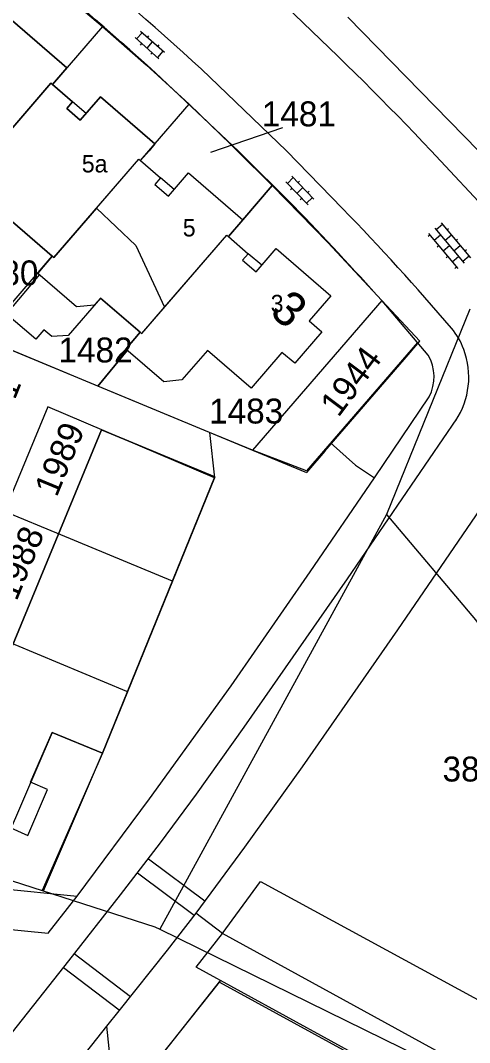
# Model space of a CAD drawing. Extents: x 148816 to 151297, y 399515 to 402500.
# Drawn here: x 150260.7 to 150293.1, y 400435.6 to 400509.4 of the extents above; entities that cross this region are included whole.
import ezdxf

# ---------------------------------------------------------------- set-up
doc = ezdxf.new("R2010")
doc.units = 0
for name, color, linetype in [('B01 Hoofdgebouw  [D] Norm', 7, 'Continuous'), ('B01 Hoofdgebouw  [T] Norm', 7, 'Continuous'), ('B01 hoofgebouw', 7, 'Continuous'), ('B07 Tussenmuur  [T] Norm', 7, 'Continuous'), ('G01 perceelsgrens', 7, 'Continuous'), ('S02 Open verharding  Norm', 7, 'Continuous'), ('T04 Haag heg  [D] Gem', 7, 'Continuous'), ('V00 Kant verharding algemeen  [T] Norm', 7, 'Continuous'), ('V00 Kant verharding algemeen secundair  [T] Gem', 7, 'Continuous'), ('Z01 perceelnummer', 7, 'Continuous'), ('Z02 huisnummer', 7, 'Continuous'), ('Z02 Huisnummer  [Tekst] Norm', 7, 'Continuous')]:
    doc.layers.add(name, color=color, linetype=linetype)

msp = doc.modelspace()

# ---------------------------------------------------------------- linework, layer by layer
at = {"layer": 'B01 Hoofdgebouw  [D] Norm'}
for p, q in [((150265.4, 400502.69), (150264.413, 400503.531)), ((150271.755, 400497.206), (150270.769, 400498.05)), ((150278.093, 400491.73), (150277.106, 400492.57))]:
    msp.add_line(p, q, dxfattribs=at)
at = {"layer": 'B01 Hoofdgebouw  [T] Norm'}
for p, q in [((150266.52, 400479.86), (150260.09, 400464.29)), ((150274.71, 400476.47), (150266.52, 400479.86)), ((150266.59, 400456.51), (150274.71, 400476.47)), ((150262.94, 400458.02), (150266.59, 400456.51))]:
    msp.add_line(p, q, dxfattribs=at)
for points in [[(150269.943, 400500), (150270.376, 400500.502), (150266.432, 400503.901), (150264.98, 400502.197), (150263.995, 400503.046), (150264.413, 400503.531), (150262.967, 400504.779), (150264.012, 400505.99), (150260.068, 400509.387), (150258.603, 400507.693), (150257.618, 400508.542), (150258.036, 400509.027), (150256.613, 400510.255)], [(150269.943, 400500), (150269.331, 400499.291), (150270.769, 400498.05), (150270.357, 400497.573), (150271.341, 400496.723), (150272.787, 400498.412), (150276.728, 400495.009), (150275.683, 400493.798), (150277.106, 400492.57), (150276.701, 400492.101), (150277.685, 400491.251), (150279.134, 400492.953), (150283.09, 400489.527), (150281.525, 400487.72), (150282.433, 400486.934), (150280.472, 400484.659), (150279.552, 400485.431), (150277.336, 400482.865), (150274.171, 400485.578), (150272.314, 400483.469), (150271.022, 400483.314), (150268.259, 400485.686), (150269.308, 400486.908), (150266.44, 400489.37), (150264.108, 400486.654), (150262.909, 400486.602), (150262.35, 400487.082), (150261.764, 400486.399), (150259.487, 400488.354), (150262.949, 400492.383), (150260.073, 400494.863)], [(150258.64, 400448.06), (150259.96, 400451.117), (150261.19, 400450.586), (150262.617, 400453.891), (150261.387, 400454.422), (150262.94, 400458.02)]]:
    msp.add_lwpolyline(points, dxfattribs=at)
at = {"layer": 'B01 hoofgebouw'}
for points in [[(150245.653, 400505.186), (150242.798, 400507.621), (150248.369, 400517.376), (150251.678, 400514.499), (150251.26, 400514.014), (150252.244, 400513.165), (150253.714, 400514.869), (150257.658, 400511.466), (150256.613, 400510.255), (150258.036, 400509.027), (150257.618, 400508.542), (150258.603, 400507.693), (150260.068, 400509.387), (150264.012, 400505.99), (150262.967, 400504.779), (150264.413, 400503.531), (150263.995, 400503.046), (150264.98, 400502.197), (150266.432, 400503.901), (150270.376, 400500.502), (150269.943, 400500)], [(150257.483, 400500), (150258.026, 400499.532), (150255.545, 400496.654), (150259.028, 400493.651), (150260.073, 400494.863), (150262.949, 400492.383), (150261.905, 400491.17), (150264.7, 400488.764), (150266.01, 400488.869), (150266.44, 400489.37), (150269.308, 400486.908), (150268.259, 400485.686)], [(150269.943, 400500), (150269.331, 400499.291), (150270.769, 400498.05), (150270.357, 400497.573), (150271.341, 400496.723), (150272.787, 400498.412), (150276.728, 400495.009), (150275.683, 400493.798), (150277.106, 400492.57), (150276.701, 400492.101), (150277.685, 400491.251), (150279.134, 400492.953), (150283.09, 400489.527), (150281.525, 400487.72), (150282.44, 400486.928), (150280.472, 400484.659), (150279.552, 400485.431), (150277.336, 400482.865), (150274.171, 400485.578), (150272.314, 400483.469), (150271.022, 400483.314), (150268.259, 400485.686)], [(150266.52, 400479.86), (150274.71, 400476.47), (150266.59, 400456.51), (150262.94, 400458.02), (150258.64, 400448.06), (150247.61, 400452.86), (150251.95, 400462.85), (150254.38, 400461.8), (150256.18, 400465.96), (150260.09, 400464.29), (150266.52, 400479.86)]]:
    msp.add_lwpolyline(points, dxfattribs=at)
at = {"layer": 'B07 Tussenmuur  [T] Norm'}
for points in [[(150258.63, 400500), (150262.853, 400504.877), (150262.967, 400504.779)], [(150262.949, 400492.383), (150263.063, 400492.285), (150269.217, 400499.389), (150269.331, 400499.291)], [(150269.308, 400486.908), (150269.422, 400486.81), (150275.569, 400493.896), (150275.683, 400493.798)]]:
    msp.add_lwpolyline(points, dxfattribs=at)
at = {"layer": 'G01 perceelsgrens'}
for points in [[(150260.133, 400514.38), (150263.382, 400511.697), (150266.589, 400508.963)], [(150266.589, 400508.963), (150262.967, 400504.779), (150262.853, 400504.877), (150258.63, 400500)], [(150266.589, 400508.963), (150269.736, 400506.189), (150272.837, 400503.362)], [(150269.942, 400500), (150272.837, 400503.362)], [(150272.837, 400503.362), (150275.862, 400500.45), (150276.315, 400500)], [(150266.157, 400495.857), (150269.217, 400499.389), (150269.331, 400499.291), (150269.942, 400500)], [(150276.315, 400500), (150278.84, 400497.49)], [(150271.072, 400488.712), (150275.569, 400493.896), (150275.683, 400493.798), (150276.728, 400495.009), (150278.84, 400497.49)], [(150278.84, 400497.49), (150282.856, 400493.386), (150286.778, 400489.191)], [(150266.157, 400495.857), (150263.063, 400492.285), (150262.949, 400492.383), (150261.905, 400491.17), (150262.019, 400491.072), (150258.077, 400486.409)], [(150266.157, 400495.857), (150268.991, 400493.156), (150271.072, 400488.712)], [(150266.251, 400483.017), (150268.373, 400485.588), (150268.259, 400485.686), (150269.308, 400486.908), (150269.422, 400486.81), (150271.072, 400488.712)], [(150286.778, 400489.191), (150277.418, 400478.382)], [(150289.518, 400486.26), (150286.778, 400489.191)], [(150293.135, 400488.566), (150287.115, 400473.737)], [(150266.251, 400483.017), (150258.077, 400486.409)], [(150288.382, 400484.944), (150289.518, 400486.26)], [(150282.651, 400478.309), (150288.382, 400484.944)], [(150274.323, 400479.667), (150266.251, 400483.017)], [(150274.665, 400476.388), (150262.629, 400481.519), (150259.495, 400473.958)], [(150274.323, 400479.667), (150274.665, 400476.388)], [(150277.418, 400478.382), (150274.323, 400479.667)], [(150277.418, 400478.382), (150281.316, 400476.764)], [(150282.651, 400478.309), (150281.316, 400476.764)], [(150274.665, 400476.388), (150271.637, 400468.933)], [(150271.637, 400468.933), (150263.562, 400472.275), (150259.495, 400473.958)], [(150287.115, 400473.737), (150270.73, 400443.814)], [(150287.115, 400473.737), (150293.539, 400466.14), (150299.387, 400458.317), (150305.182, 400450.136), (150310.04, 400442.434), (150321.399, 400423.33), (150325.123, 400417.509)], [(150271.637, 400468.933), (150268.392, 400460.946)], [(150268.392, 400460.946), (150268.329, 400460.973), (150260.264, 400464.332), (150256.204, 400466.018)], [(150268.392, 400460.946), (150266.59, 400456.51), (150262.219, 400446.608)], [(150238.363, 400452.776), (150251.07, 400450.19), (150262.219, 400446.608)], [(150262.219, 400446.608), (150270.37, 400443.99), (150270.73, 400443.814)], [(150270.73, 400443.814), (150321.8, 400418.77), (150325.123, 400417.509)], [(150263.02, 400424.88), (150275.03, 400440), (150289.6, 400432.03)]]:
    msp.add_lwpolyline(points, dxfattribs=at)
at = {"layer": 'S02 Open verharding  Norm'}
for p, q in [((150271.059, 400507.091), (150269.336, 400508.615)), ((150270.662, 400506.641), (150268.939, 400508.165)), ((150269.449, 400508.515), (150269.051, 400508.066)), ((150269.823, 400508.184), (150269.923, 400508.296)), ((150269.326, 400507.622), (150269.426, 400507.735)), ((150269.8, 400507.403), (150270.198, 400507.853)), ((150270.947, 400507.19), (150270.549, 400506.741)), ((150270.572, 400507.521), (150270.672, 400507.634)), ((150270.075, 400506.96), (150270.175, 400507.072)), ((150279.836, 400497.749), (150281.435, 400496.096)), ((150279.94, 400497.641), (150280.372, 400498.058)), ((150280.267, 400498.166), (150281.866, 400496.513)), ((150280.827, 400497.803), (150280.719, 400497.699)), ((150280.288, 400497.282), (150280.18, 400497.178)), ((150281.067, 400497.34), (150280.635, 400496.922)), ((150281.522, 400497.084), (150281.414, 400496.98)), ((150280.983, 400496.563), (150280.875, 400496.459)), ((150281.33, 400496.204), (150281.762, 400496.621)), ((150291.154, 400494.677), (150290.695, 400494.291)), ((150291.058, 400494.792), (150293.182, 400492.267)), ((150290.236, 400493.905), (150290.121, 400493.808)), ((150290.14, 400494.019), (150292.264, 400491.494)), ((150291.017, 400493.908), (150290.558, 400493.522)), ((150290.599, 400494.406), (150292.723, 400491.88)), ((150291.798, 400493.912), (150291.339, 400493.526)), ((150291.476, 400494.294), (150291.591, 400494.391)), ((150290.88, 400493.139), (150290.765, 400493.043)), ((150291.661, 400493.143), (150291.202, 400492.757)), ((150292.442, 400493.147), (150291.983, 400492.76)), ((150292.12, 400493.529), (150292.235, 400493.626)), ((150291.846, 400491.992), (150292.305, 400492.378)), ((150293.086, 400492.381), (150292.627, 400491.995)), ((150292.764, 400492.764), (150292.879, 400492.861)), ((150291.524, 400492.374), (150291.409, 400492.278)), ((150292.168, 400491.609), (150292.053, 400491.512))]:
    msp.add_line(p, q, dxfattribs=at)
at = {"layer": 'T04 Haag heg  [D] Gem'}
for p, q in [((150278.84, 400497.49), (150276.728, 400495.009)), ((150268.373, 400485.588), (150266.251, 400483.017)), ((150262.32, 400446.575), (150266.59, 400456.51))]:
    msp.add_line(p, q, dxfattribs=at)
for points in [[(150250.563, 400493.33), (150251.986, 400492.435), (150257.024, 400487.363), (150258.285, 400487.802), (150258.996, 400487.622), (150258.086, 400486.407), (150277.432, 400478.383)], [(150289.343, 400486.165), (150281.318, 400476.906), (150277.432, 400478.383)]]:
    msp.add_lwpolyline(points, dxfattribs=at)
at = {"layer": 'V00 Kant verharding algemeen  [T] Norm'}
for p, q in [((150293.749, 400500), (150284.3, 400509.64)), ((150279.878, 400500), (150273.74, 400505.88)), ((150276.435, 400499.955), (150270.42, 400505.62)), ((150280.42, 400495.99), (150276.435, 400499.955)), ((150283.93, 400495.84), (150279.878, 400500)), ((150294.86, 400495.14), (150290.342, 400500)), ((150284.29, 400469.09), (150292.18, 400480.65)), ((150281.6, 400469.61), (150286.233, 400476.396)), ((150294.828, 400475.548), (150287.89, 400465.41)), ((150275.87, 400461.39), (150281.6, 400469.61)), ((150276.81, 400458.39), (150284.29, 400469.09)), ((150287.89, 400465.41), (150281.02, 400455.54)), ((150269.99, 400453.23), (150275.87, 400461.39)), ((150273.37, 400453.55), (150276.81, 400458.39)), ((150281.02, 400455.54), (150276.85, 400449.73)), ((150270.78, 400450.04), (150273.37, 400453.55)), ((150264.76, 400446.2), (150269.99, 400453.23)), ((150215.51, 400451.19), (150264.76, 400446.2)), ((150267.88, 400446.29), (150270.78, 400450.04)), ((150276.85, 400449.73), (150273.33, 400444.96)), ((150215.28, 400448.36), (150262.65, 400443.52)), ((150275.221, 400443.486), (150278.01, 400447.263)), ((150278.01, 400447.263), (150313.787, 400427.767)), ((150262.65, 400443.52), (150264.76, 400446.2)), ((150264.16, 400441.54), (150267.88, 400446.29)), ((150275.25, 400443.5), (150273.33, 400444.96)), ((150283.247, 400439.128), (150275.25, 400443.5)), ((150271.245, 400442.296), (150267.76, 400437.92)), ((150257.37, 400432.99), (150264.16, 400441.54)), ((150324.69, 400413.03), (150273.35, 400441.06)), ((150275.12, 400440.14), (150263.02, 400424.88)), ((150267.76, 400437.92), (150266.88, 400436.819))]:
    msp.add_line(p, q, dxfattribs=at)
for points in [[(150290.129, 400485.244), (150286.786, 400489.162)], [(150283.067, 400478.924), (150284.862, 400477.306), (150286.233, 400476.396), (150290.186, 400482.235)], [(150266.88, 400436.819), (150267.149, 400434.047), (150263.508, 400429.527), (150260.656, 400429.03)]]:
    msp.add_lwpolyline(points, dxfattribs=at)
for centre, radius, start, end in [((150072.455, 400284.87), 298.934, 47.67431, 53.19835), ((150084.103, 400298.678), 278.458, 48.00218, 53.45552), ((150096.018, 400314.7), 268.51, 43.63831, 49.59309), ((150088.292, 400310.466), 267.081, 41.99541, 43.99823), ((150145.982, 400362.326), 191.977, 40.57525, 44.06417), ((150288.096, 400484.035), 4.869, 19.43294, 40.49602), ((150287.404, 400483.687), 3.138, 332.43399, 29.73648), ((150287.391, 400483.657), 5.662, 326.39159, 20.66832)]:
    msp.add_arc(centre, radius, start, end, dxfattribs=at)
at = {"layer": 'V00 Kant verharding algemeen secundair  [T] Gem'}
for p, q in [((150273.982, 400445.825), (150269.902, 400448.859)), ((150273.216, 400444.793), (150269.122, 400447.868)), ((150273.33, 400444.96), (150271.245, 400442.296)), ((150273.35, 400441.06), (150275.25, 400443.5)), ((150268.614, 400438.929), (150264.544, 400442.042)), ((150267.775, 400437.957), (150263.758, 400441.031)), ((150311.528, 400423.669), (150283.247, 400439.128)), ((150266.88, 400436.819), (150260.656, 400429.03))]:
    msp.add_line(p, q, dxfattribs=at)
at = {"layer": 'Z01 perceelnummer'}
msp.add_lwpolyline([(150279.601, 400501.661), (150274.385, 400499.875)], dxfattribs=at)

# ---------------------------------------------------------------- texts
for s, p in [('1481', (150278.096, 400501.761)), ('1480', (150256.593, 400490.283)), ('1482', (150263.399, 400484.718)), ('1483', (150274.286, 400480.312)), ('381', (150291.154, 400454.472))]:
    msp.add_text(s, height=1.8, dxfattribs=at).set_placement(p)
for s, rotation, p in [('1944', 53.03762, (150283.631, 400480.699)), ('1991', 67.8989, (150258.731, 400478.245)), ('1989', 67.42885, (150263.27, 400474.941)), ('1988', 67.59787, (150260.374, 400467.439))]:
    msp.add_text(s, height=1.8, rotation=rotation, dxfattribs=at).set_placement(p)
at = {"layer": 'Z02 huisnummer'}
msp.add_text('3', height=2.5, rotation=319.09427, dxfattribs=at).set_placement((150278.569, 400488.255))
at = {"layer": 'Z02 Huisnummer  [Tekst] Norm'}
for s, p in [('5a', (150265.086, 400498.435)), ('5', (150272.383, 400493.816)), ('3', (150278.735, 400488.348))]:
    msp.add_text(s, height=1.25, dxfattribs=at).set_placement(p)

doc.saveas('drawing.dxf')
